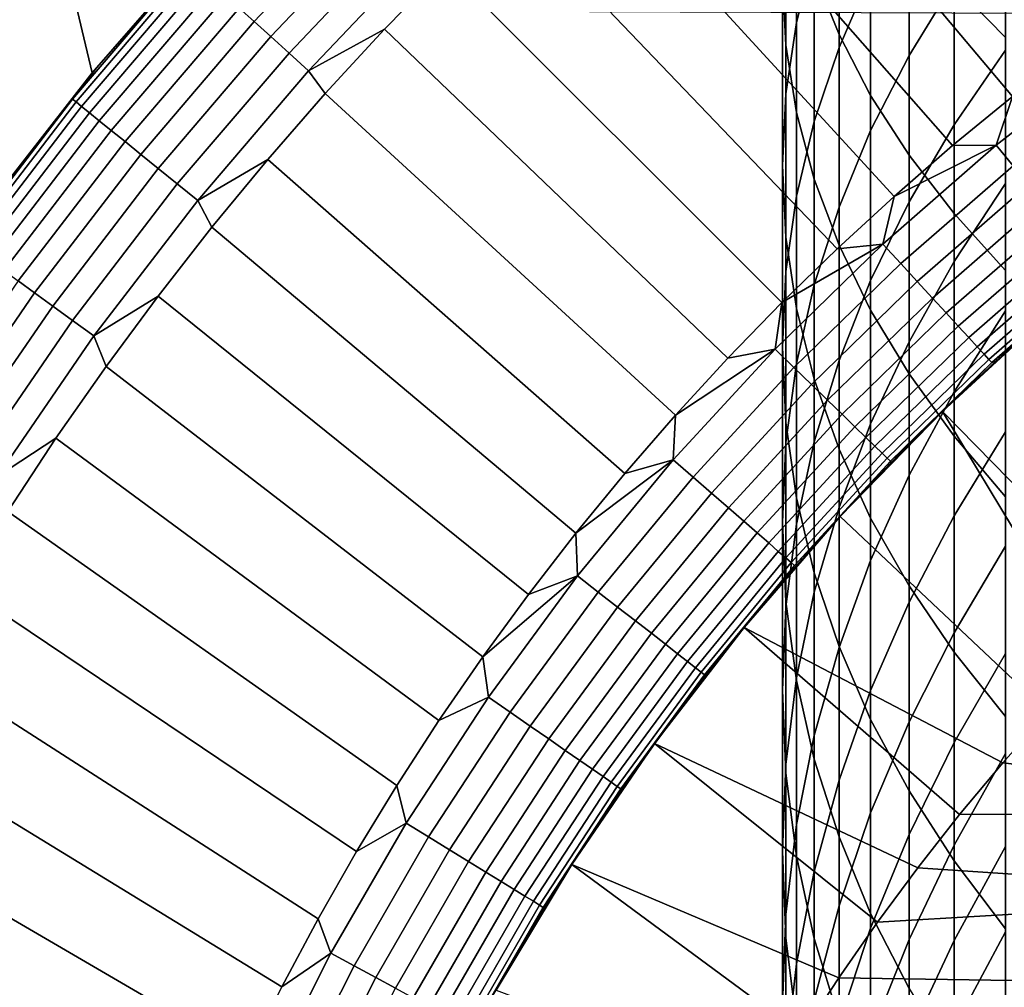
# Model space of a CAD drawing. Header units: metres. Extents: x -109 to 109, y -100 to 58.
# Tile 372 of 642: x -14.26 to -9.08, y -6.15 to -1.06. Entities that reach past the tile are written whole.
import ezdxf

# ---------------------------------------------------------------- set-up
doc = ezdxf.new("R2010")
doc.units = ezdxf.units.M
doc.layers.add('solid_21_062_100_XXX', color=7, linetype='CONTINUOUS')

msp = doc.modelspace()

# ---------------------------------------------------------------- linework, layer by layer
at = {"layer": 'solid_21_062_100_XXX'}
for points in [[(-15.098411, 3.775772, 25.997431), (-13.879651, -1.33897, 25.997431), (-13.251835, -0.618506, 25.997431), (-13.845114, 3.982161, 25.997431)], [(-15.098411, 3.775772, 25.997431), (-14.468345, -2.091735, 25.997431), (-13.879651, -1.33897, 25.997431)], [(-10.287962, 0.733582, 28.576704), (-8.719098, -1.214348, 30.020081), (-8.390734, -0.974367, 30.020081), (-9.917707, 1.007211, 28.576704)], [(-10.65067, 0.450027, 28.576704), (-9.040602, -1.463444, 30.020081), (-8.719098, -1.214348, 30.020081), (-10.287962, 0.733582, 28.576704)], [(-11.005567, 0.156755, 28.576704), (-9.354994, -1.721458, 30.020081), (-9.040602, -1.463444, 30.020081), (-10.65067, 0.450027, 28.576704)], [(-9.075924, 0.101981, 206.074753), (-9.346973, 0.358511, 205.580704), (-9.346973, -0.875366, 204.905426), (-9.075924, -1.153223, 205.387802)], [(-9.952153, -0.000018, 203.385757), (-10.082104, 0.302141, 202.861191), (-10.082104, -0.812939, 202.186035), (-9.952153, -1.137715, 202.696915)], [(-10.175266, -0.13139, 198.935684), (-10.082104, 0.219244, 198.433945), (-10.082104, -0.702452, 197.759399), (-10.175266, -1.074659, 198.245346)], [(-11.352392, -0.14602, 28.576704), (-9.662025, -1.988189, 30.020081), (-9.354994, -1.721458, 30.020081), (-11.005567, 0.156755, 28.576704)], [(-10.231299, -0.153736, 201.149094), (-10.25, 0.178287, 200.626816), (-10.25, -0.839117, 199.948395), (-10.231299, -1.193627, 200.455673)], [(-9.952153, -0.334344, 197.278809), (-9.785889, 0.028321, 196.805313), (-9.785889, -0.822082, 196.123978), (-9.952153, -1.205074, 196.581192)], [(-9.785889, -0.29771, 203.902573), (-9.952153, -0.000018, 203.385757), (-9.952153, -1.137715, 202.696915), (-9.785889, -1.457689, 203.200241)], [(-9.583917, -0.446234, 195.675308), (-9.346973, -0.078903, 195.236801), (-9.346973, -0.860717, 194.552292), (-9.583917, -1.246844, 194.974335)], [(-11.690891, -0.458077, 28.576704), (-9.961455, -2.263425, 30.020081), (-9.662025, -1.988189, 30.020081), (-11.352392, -0.14602, 28.576704)], [(-10.231299, -0.484607, 199.441116), (-10.175266, -0.13139, 198.935684), (-10.175266, -1.074659, 198.245346), (-10.231299, -1.449607, 198.734879)], [(-10.175266, -0.484547, 201.669464), (-10.231299, -0.153736, 201.149094), (-10.231299, -1.193627, 200.455673), (-10.175266, -1.546844, 200.961105)], [(-9.583917, -0.589848, 204.409744), (-9.785889, -0.29771, 203.902573), (-9.785889, -1.457689, 203.200241), (-9.583917, -1.771693, 203.694168)], [(-13.028297, -1.069268, 28.131165), (-12.396503, -0.403497, 28.131165), (-12.47174, -0.32826, 27.992664), (-13.107368, -0.998073, 27.992664)], [(-10.082104, -0.702452, 197.759399), (-9.952153, -0.334344, 197.278809), (-9.952153, -1.205074, 196.581192), (-10.082104, -1.593815, 197.045258)], [(-12.940549, -1.148278, 28.259855), (-12.31301, -0.48699, 28.259855), (-12.396503, -0.403497, 28.131165), (-13.028297, -1.069268, 28.131165)], [(-11.690891, -0.458077, 28.576704), (-12.020815, -0.779185, 28.576704), (-10.253048, -2.546952, 30.020081), (-9.961455, -2.263425, 30.020081)], [(-9.785889, -0.822082, 196.123978), (-9.583917, -0.446234, 195.675308), (-9.583917, -1.246844, 194.974335), (-9.785889, -1.641924, 195.406174)], [(-12.844791, -1.234498, 28.377752), (-12.221896, -0.578104, 28.377752), (-12.31301, -0.48699, 28.259855), (-12.940549, -1.148278, 28.259855)], [(-10.25, -0.839117, 199.948395), (-10.231299, -0.484607, 199.441116), (-10.231299, -1.449607, 198.734879), (-10.25, -1.825928, 199.226196)], [(-10.082104, -0.812939, 202.186035), (-10.175266, -0.484547, 201.669464), (-10.175266, -1.546844, 200.961105), (-10.082104, -1.897478, 201.462845)], [(-9.346973, -0.860717, 194.552292), (-9.075924, -0.484951, 194.141571), (-9.075924, -1.218556, 193.440369), (-9.346973, -1.611897, 193.83429)], [(-13.225935, -0.590387, 26.844654), (-13.251835, -0.618506, 25.997431), (-13.879651, -1.33897, 25.997431), (-13.857012, -1.311605, 26.844654)], [(-13.370951, -0.760742, 27.018965), (-13.225935, -0.590387, 26.844654), (-13.857012, -1.311605, 26.844654)], [(-12.741755, -1.327272, 28.483959), (-12.123857, -0.676143, 28.483959), (-12.221896, -0.578104, 28.377752), (-12.844791, -1.234498, 28.377752)], [(-9.346973, -0.875366, 204.905426), (-9.583917, -0.589848, 204.409744), (-9.583917, -1.771693, 203.694168), (-9.346973, -2.078582, 204.17691)], [(-12.123857, -0.676143, 28.483959), (-12.741755, -1.327272, 28.483959), (-12.341924, -1.109109, 28.576704), (-12.020815, -0.779185, 28.576704)], [(-10.175266, -1.074659, 198.245346), (-10.082104, -0.702452, 197.759399), (-10.082104, -1.593815, 197.045258), (-10.175266, -1.986885, 197.514481)], [(-13.982713, -1.477023, 27.018965), (-13.370951, -0.760742, 27.018965), (-13.857012, -1.311605, 26.844654)], [(-13.964991, -1.491374, 27.192122), (-13.354004, -0.776001, 27.192122), (-13.370951, -0.760742, 27.018965), (-13.982713, -1.477023, 27.018965)], [(-13.935596, -1.515177, 27.362629), (-13.325895, -0.80131, 27.362629), (-13.354004, -0.776001, 27.192122), (-13.964991, -1.491374, 27.192122)], [(-13.894753, -1.548251, 27.529186), (-13.286839, -0.836476, 27.529186), (-13.325895, -0.80131, 27.362629), (-13.935596, -1.515177, 27.362629)], [(-12.020815, -0.779185, 28.576704), (-12.341924, -1.109109, 28.576704), (-10.536574, -2.838545, 30.020081), (-10.253048, -2.546952, 30.020081)], [(-9.952153, -1.137715, 202.696915), (-10.082104, -0.812939, 202.186035), (-10.082104, -1.897478, 201.462845), (-9.952153, -2.24425, 201.959045)], [(-9.952153, -1.205074, 196.581192), (-9.785889, -0.822082, 196.123978), (-9.785889, -1.641924, 195.406174), (-9.952153, -2.044514, 195.846222)], [(-13.842772, -1.590344, 27.690523), (-13.237134, -0.881231, 27.690523), (-13.286839, -0.836476, 27.529186), (-13.894753, -1.548251, 27.529186)], [(-10.231299, -1.193627, 200.455673), (-10.25, -0.839117, 199.948395), (-10.25, -1.825928, 199.226196), (-10.231299, -2.20225, 199.717514)], [(-9.583917, -1.246844, 194.974335), (-9.346973, -0.860717, 194.552292), (-9.346973, -1.611897, 193.83429), (-9.583917, -2.016084, 194.239075)], [(-9.075924, -1.153223, 205.387802), (-9.346973, -0.875366, 204.905426), (-9.346973, -2.078582, 204.17691), (-9.075924, -2.377235, 204.646698)], [(-13.780052, -1.641134, 27.845409), (-13.177157, -0.935234, 27.845409), (-13.237134, -0.881231, 27.690523), (-13.842772, -1.590344, 27.690523)], [(-23.175426, -0.972689, -20.220478), (-2.212826, -1.049087, -20.43038), (-9.679617, -22.091299, -20.355614), (-17.148014, -22.086779, -20.280832)], [(-13.707069, -1.700234, 27.992664), (-13.107368, -0.998073, 27.992664), (-13.177157, -0.935234, 27.845409), (-13.780052, -1.641134, 27.845409)], [(-13.624382, -1.767193, 28.131165), (-13.028297, -1.069268, 28.131165), (-13.107368, -0.998073, 27.992664), (-13.707069, -1.700234, 27.992664)], [(-13.532619, -1.841502, 28.259855), (-12.940549, -1.148278, 28.259855), (-13.028297, -1.069268, 28.131165), (-13.624382, -1.767193, 28.131165)], [(-10.231299, -1.449607, 198.734879), (-10.175266, -1.074659, 198.245346), (-10.175266, -1.986885, 197.514481), (-10.231299, -2.38285, 197.987167)], [(-2.212826, -1.049087, -20.43038), (-2.212831, -11.565833, -20.43038), (-9.679617, -22.091299, -20.355614)], [(-12.741755, -1.327272, 28.483959), (-12.653979, -1.447608, 28.576704), (-12.341924, -1.109109, 28.576704)], [(-12.341924, -1.109109, 28.576704), (-12.653979, -1.447608, 28.576704), (-10.811811, -3.137975, 30.020081), (-10.536574, -2.838545, 30.020081)], [(-9.785889, -1.457689, 203.200241), (-9.952153, -1.137715, 202.696915), (-9.952153, -2.24425, 201.959045), (-9.785889, -2.585895, 202.447922)], [(-13.43248, -1.922593, 28.377752), (-12.844791, -1.234498, 28.377752), (-12.940549, -1.148278, 28.259855), (-13.532619, -1.841502, 28.259855)], [(-13.324729, -2.009847, 28.483959), (-12.741755, -1.327272, 28.483959), (-12.844791, -1.234498, 28.377752), (-13.43248, -1.922593, 28.377752)], [(-10.175266, -1.546844, 200.961105), (-10.231299, -1.193627, 200.455673), (-10.231299, -2.20225, 199.717514), (-10.175266, -2.577198, 200.207031)], [(-10.082104, -1.593815, 197.045258), (-9.952153, -1.205074, 196.581192), (-9.952153, -2.044514, 195.846222), (-10.082104, -2.453147, 196.292862)], [(-9.346973, -1.611897, 193.83429), (-9.075924, -1.218556, 193.440369), (-9.075924, -1.920846, 192.707794), (-9.346973, -2.331012, 193.084167)], [(-9.125355, -1.719694, 30.112827), (-8.501109, -1.233824, 30.112827), (-9.040602, -1.463444, 30.020081)], [(-9.037212, -1.82672, 30.219034), (-8.418996, -1.345543, 30.219034), (-8.501109, -1.233824, 30.112827), (-9.125355, -1.719694, 30.112827)], [(-9.785889, -1.641924, 195.406174), (-9.583917, -1.246844, 194.974335), (-9.583917, -2.016084, 194.239075), (-9.785889, -2.429642, 194.653244)], [(-13.857012, -1.311605, 26.844654), (-13.879651, -1.33897, 25.997431), (-14.468345, -2.091735, 25.997431), (-14.44881, -2.065387, 26.844654)], [(-13.982713, -1.477023, 27.018965), (-13.857012, -1.311605, 26.844654), (-14.44881, -2.065387, 26.844654)], [(-12.741755, -1.327272, 28.483959), (-13.324729, -2.009847, 28.483959), (-12.956755, -1.794433, 28.576704), (-12.653979, -1.447608, 28.576704)], [(-12.653979, -1.447608, 28.576704), (-12.956755, -1.794433, 28.576704), (-11.078542, -3.445006, 30.020081), (-10.811811, -3.137975, 30.020081)], [(-10.25, -1.825928, 199.226196), (-10.231299, -1.449607, 198.734879), (-10.231299, -2.38285, 197.987167), (-10.25, -2.780265, 198.461594)], [(-14.556149, -2.224339, 27.018965), (-13.982713, -1.477023, 27.018965), (-14.44881, -2.065387, 26.844654)], [(-14.5377, -2.237743, 27.192122), (-13.964991, -1.491374, 27.192122), (-13.982713, -1.477023, 27.018965), (-14.556149, -2.224339, 27.018965)], [(-14.507099, -2.259975, 27.362629), (-13.935596, -1.515177, 27.362629), (-13.964991, -1.491374, 27.192122), (-14.5377, -2.237743, 27.192122)], [(-9.583917, -1.771693, 203.694168), (-9.785889, -1.457689, 203.200241), (-9.785889, -2.585895, 202.447922), (-9.583917, -2.921166, 202.927673)], [(-9.125355, -1.719694, 30.112827), (-9.040602, -1.463444, 30.020081), (-9.354994, -1.721458, 30.020081)], [(-14.464581, -2.290866, 27.529186), (-13.894753, -1.548251, 27.529186), (-13.935596, -1.515177, 27.362629), (-14.507099, -2.259975, 27.362629)], [(-14.41047, -2.330181, 27.690523), (-13.842772, -1.590344, 27.690523), (-13.894753, -1.548251, 27.529186), (-14.464581, -2.290866, 27.529186)], [(-10.082104, -1.897478, 201.462845), (-10.175266, -1.546844, 200.961105), (-10.175266, -2.577198, 200.207031), (-10.082104, -2.949405, 200.692978)], [(-14.345178, -2.377619, 27.845409), (-13.780052, -1.641134, 27.845409), (-13.842772, -1.590344, 27.690523), (-14.41047, -2.330181, 27.690523)], [(-10.175266, -1.986885, 197.514481), (-10.082104, -1.593815, 197.045258), (-10.082104, -2.453147, 196.292862), (-10.175266, -2.86633, 196.744492)], [(-14.269201, -2.432818, 27.992664), (-13.707069, -1.700234, 27.992664), (-13.780052, -1.641134, 27.845409), (-14.345178, -2.377619, 27.845409)], [(-9.952153, -2.044514, 195.846222), (-9.785889, -1.641924, 195.406174), (-9.785889, -2.429642, 194.653244), (-9.952153, -2.851063, 195.075287)], [(-9.583917, -2.016084, 194.239075), (-9.346973, -1.611897, 193.83429), (-9.346973, -2.331012, 193.084167), (-9.583917, -2.752487, 193.470932)], [(-14.183123, -2.495358, 28.131165), (-13.624382, -1.767193, 28.131165), (-13.707069, -1.700234, 27.992664), (-14.269201, -2.432818, 27.992664)], [(-9.721888, -2.239215, 30.112827), (-9.125355, -1.719694, 30.112827), (-9.662025, -1.988189, 30.020081)], [(-9.627983, -2.341222, 30.219034), (-9.037212, -1.82672, 30.219034), (-9.125355, -1.719694, 30.112827), (-9.721888, -2.239215, 30.112827)], [(-9.125355, -1.719694, 30.112827), (-9.354994, -1.721458, 30.020081), (-9.662025, -1.988189, 30.020081)], [(-14.087596, -2.564763, 28.259855), (-13.532619, -1.841502, 28.259855), (-13.624382, -1.767193, 28.131165), (-14.183123, -2.495358, 28.131165)], [(-13.324729, -2.009847, 28.483959), (-13.250028, -2.14933, 28.576704), (-12.956755, -1.794433, 28.576704)], [(-12.956755, -1.794433, 28.576704), (-13.250028, -2.14933, 28.576704), (-11.336556, -3.759398, 30.020081), (-11.078542, -3.445006, 30.020081)], [(-9.346973, -2.078582, 204.17691), (-9.583917, -1.771693, 203.694168), (-9.583917, -2.921166, 202.927673), (-9.346973, -3.24884, 203.396561)], [(-13.983351, -2.640501, 28.377752), (-13.43248, -1.922593, 28.377752), (-13.532619, -1.841502, 28.259855), (-14.087596, -2.564763, 28.259855)], [(-10.231299, -2.20225, 199.717514), (-10.25, -1.825928, 199.226196), (-10.25, -2.780265, 198.461594), (-10.231299, -3.17768, 198.936005)], [(-9.540712, -2.436023, 30.336931), (-8.955297, -1.926185, 30.336931), (-9.037212, -1.82672, 30.219034), (-9.627983, -2.341222, 30.219034)], [(-9.952153, -2.24425, 201.959045), (-10.082104, -1.897478, 201.462845), (-10.082104, -2.949405, 200.692978), (-9.952153, -3.317512, 201.173584)], [(-13.871181, -2.721997, 28.483959), (-13.324729, -2.009847, 28.483959), (-13.43248, -1.922593, 28.377752), (-13.983351, -2.640501, 28.377752)], [(-9.460741, -2.522896, 30.46562), (-8.880232, -2.01733, 30.46562), (-8.955297, -1.926185, 30.336931), (-9.540712, -2.436023, 30.336931)], [(-9.346973, -2.331012, 193.084167), (-9.075924, -1.920846, 192.707794), (-9.075924, -2.590479, 191.945267), (-9.346973, -3.016687, 192.303375)], [(-13.324729, -2.009847, 28.483959), (-13.871181, -2.721997, 28.483959), (-13.533582, -2.512038, 28.576704), (-13.250028, -2.14933, 28.576704)], [(-10.231299, -2.38285, 197.987167), (-10.175266, -1.986885, 197.514481), (-10.175266, -2.86633, 196.744492), (-10.231299, -3.282556, 197.199432)], [(-9.721888, -2.239215, 30.112827), (-9.662025, -1.988189, 30.020081), (-9.961455, -2.263425, 30.020081)], [(-9.785889, -2.429642, 194.653244), (-9.583917, -2.016084, 194.239075), (-9.583917, -2.752487, 193.470932), (-9.785889, -3.183735, 193.866653)], [(-9.388679, -2.601177, 30.60412), (-8.812592, -2.099462, 30.60412), (-8.880232, -2.01733, 30.46562), (-9.460741, -2.522896, 30.46562)], [(-10.082104, -2.453147, 196.292862), (-9.952153, -2.044514, 195.846222), (-9.952153, -2.851063, 195.075287), (-10.082104, -3.278807, 195.503677)], [(-9.325074, -2.670269, 30.751375), (-8.75289, -2.171954, 30.751375), (-8.812592, -2.099462, 30.60412), (-9.388679, -2.601177, 30.60412)], [(-9.075924, -2.377235, 204.646698), (-9.346973, -2.078582, 204.17691), (-9.346973, -3.24884, 203.396561), (-9.075924, -3.567722, 203.852859)], [(-13.250028, -2.14933, 28.576704), (-13.533582, -2.512038, 28.576704), (-11.585652, -4.080902, 30.020081), (-11.336556, -3.759398, 30.020081)], [(-9.270413, -2.729647, 30.906261), (-8.701583, -2.234252, 30.906261), (-8.75289, -2.171954, 30.751375), (-9.325074, -2.670269, 30.751375)], [(-10.175266, -2.577198, 200.207031), (-10.231299, -2.20225, 199.717514), (-10.231299, -3.17768, 198.936005), (-10.175266, -3.573645, 199.408691)], [(-10.288895, -2.790808, 30.112827), (-9.721888, -2.239215, 30.112827), (-10.253048, -2.546952, 30.020081)], [(-10.189514, -2.887488, 30.219034), (-9.627983, -2.341222, 30.219034), (-9.721888, -2.239215, 30.112827), (-10.288895, -2.790808, 30.112827)], [(-9.721888, -2.239215, 30.112827), (-9.961455, -2.263425, 30.020081), (-10.253048, -2.546952, 30.020081)], [(-9.785889, -2.585895, 202.447922), (-9.952153, -2.24425, 201.959045), (-9.952153, -3.317512, 201.173584), (-9.785889, -3.680177, 201.647064)], [(-9.225113, -2.778856, 31.067598), (-8.659062, -2.285882, 31.067598), (-8.701583, -2.234252, 30.906261), (-9.270413, -2.729647, 30.906261)], [(-9.189518, -2.817522, 31.234156), (-8.625651, -2.326451, 31.234156), (-8.659062, -2.285882, 31.067598), (-9.225113, -2.778856, 31.067598)], [(-9.1639, -2.84535, 31.404663), (-8.601606, -2.355648, 31.404663), (-8.625651, -2.326451, 31.234156), (-9.189518, -2.817522, 31.234156)], [(-10.097154, -2.977338, 30.336931), (-9.540712, -2.436023, 30.336931), (-9.627983, -2.341222, 30.219034), (-10.189514, -2.887488, 30.219034)], [(-9.583917, -2.752487, 193.470932), (-9.346973, -2.331012, 193.084167), (-9.346973, -3.016687, 192.303375), (-9.583917, -3.454648, 192.671356)], [(-9.148456, -2.862128, 31.57782), (-8.587109, -2.37325, 31.57782), (-8.601606, -2.355648, 31.404663), (-9.1639, -2.84535, 31.404663)], [(-9.148456, -2.862128, 31.57782), (-8.84062, -2.597381, 31.752131), (-8.587109, -2.37325, 31.57782)], [(-14.702988, -3.251768, 28.131165), (-14.183123, -2.495358, 28.131165), (-14.269201, -2.432818, 27.992664), (-14.792223, -3.193818, 27.992664)], [(-10.25, -2.780265, 198.461594), (-10.231299, -2.38285, 197.987167), (-10.231299, -3.282556, 197.199432), (-10.25, -3.700306, 197.656052)], [(-9.952153, -2.851063, 195.075287), (-9.785889, -2.429642, 194.653244), (-9.785889, -3.183735, 193.866653), (-9.952153, -3.623181, 194.269882)], [(-10.175266, -2.86633, 196.744492), (-10.082104, -2.453147, 196.292862), (-10.082104, -3.278807, 195.503677), (-10.175266, -3.711315, 195.936829)], [(-10.012518, -3.059672, 30.46562), (-9.460741, -2.522896, 30.46562), (-9.540712, -2.436023, 30.336931), (-10.097154, -2.977338, 30.336931)], [(-14.60396, -3.316077, 28.259855), (-14.087596, -2.564763, 28.259855), (-14.183123, -2.495358, 28.131165), (-14.702988, -3.251768, 28.131165)], [(-13.871181, -2.721997, 28.483959), (-13.807211, -2.882292, 28.576704), (-13.533582, -2.512038, 28.576704)], [(-13.533582, -2.512038, 28.576704), (-13.807211, -2.882292, 28.576704), (-11.825633, -4.409266, 30.020081), (-11.585652, -4.080902, 30.020081)], [(-9.936252, -3.133865, 30.60412), (-9.388679, -2.601177, 30.60412), (-9.460741, -2.522896, 30.46562), (-10.012518, -3.059672, 30.46562)], [(-14.495893, -3.386256, 28.377752), (-13.983351, -2.640501, 28.377752), (-14.087596, -2.564763, 28.259855), (-14.60396, -3.316077, 28.259855)], [(-10.288895, -2.790808, 30.112827), (-10.253048, -2.546952, 30.020081), (-10.536574, -2.838545, 30.020081)], [(-10.082104, -2.949405, 200.692978), (-10.175266, -2.577198, 200.207031), (-10.175266, -3.573645, 199.408691), (-10.082104, -3.966714, 199.87793)], [(-9.583917, -2.921166, 202.927673), (-9.785889, -2.585895, 202.447922), (-9.785889, -3.680177, 201.647064), (-9.583917, -4.036076, 202.111725)], [(-14.379613, -3.46177, 28.483959), (-13.871181, -2.721997, 28.483959), (-13.983351, -2.640501, 28.377752), (-14.495893, -3.386256, 28.377752)], [(-9.868938, -3.199349, 30.751375), (-9.325074, -2.670269, 30.751375), (-9.388679, -2.601177, 30.60412), (-9.936252, -3.133865, 30.60412)], [(-8.840531, -2.597304, 45.097431), (-9.408756, -3.118817, 45.097431), (-8.358703, -4.190001, 46.597431), (-8.099751, -3.945967, 46.597431)], [(-9.408756, -3.118817, 45.097431), (-8.840531, -2.597304, 45.097431), (-9.128361, -2.853995, 31.752131), (-9.408657, -3.118721, 31.752131)], [(-9.346973, -3.016687, 192.303375), (-9.075924, -2.590479, 191.945267), (-9.075924, -3.22618, 191.154221), (-9.346973, -3.667618, 191.493378)], [(-9.148456, -2.862128, 31.57782), (-9.128361, -2.853995, 31.752131), (-8.84062, -2.597381, 31.752131)], [(-8.840531, -2.597304, 45.097431), (-8.84062, -2.597381, 31.752131), (-9.128361, -2.853995, 31.752131)], [(-9.81109, -3.255625, 30.906261), (-9.270413, -2.729647, 30.906261), (-9.325074, -2.670269, 30.751375), (-9.868938, -3.199349, 30.751375)], [(-13.871181, -2.721997, 28.483959), (-14.379613, -3.46177, 28.483959), (-14.070713, -3.25982, 28.576704), (-13.807211, -2.882292, 28.576704)], [(-9.763147, -3.302264, 31.067598), (-9.225113, -2.778856, 31.067598), (-9.270413, -2.729647, 30.906261), (-9.81109, -3.255625, 30.906261)], [(-10.824656, -3.372799, 30.112827), (-10.288895, -2.790808, 30.112827), (-10.811811, -3.137975, 30.020081)], [(-10.720099, -3.463857, 30.219034), (-10.189514, -2.887488, 30.219034), (-10.288895, -2.790808, 30.112827), (-10.824656, -3.372799, 30.112827)], [(-10.288895, -2.790808, 30.112827), (-10.536574, -2.838545, 30.020081), (-10.811811, -3.137975, 30.020081)], [(-10.231299, -3.17768, 198.936005), (-10.25, -2.780265, 198.461594), (-10.25, -3.700306, 197.656052), (-10.231299, -4.118057, 198.112656)], [(-9.785889, -3.183735, 193.866653), (-9.583917, -2.752487, 193.470932), (-9.583917, -3.454648, 192.671356), (-9.785889, -3.902763, 193.047867)], [(-9.725476, -3.338911, 31.234156), (-9.189518, -2.817522, 31.234156), (-9.225113, -2.778856, 31.067598), (-9.763147, -3.302264, 31.067598)], [(-9.698364, -3.365285, 31.404663), (-9.1639, -2.84535, 31.404663), (-9.189518, -2.817522, 31.234156), (-9.725476, -3.338911, 31.234156)], [(-9.682019, -3.381186, 31.57782), (-9.148456, -2.862128, 31.57782), (-9.1639, -2.84535, 31.404663), (-9.698364, -3.365285, 31.404663)], [(-13.807211, -2.882292, 28.576704), (-14.070713, -3.25982, 28.576704), (-12.05631, -4.744232, 30.020081), (-11.825633, -4.409266, 30.020081)], [(-10.62293, -3.548483, 30.336931), (-10.097154, -2.977338, 30.336931), (-10.189514, -2.887488, 30.219034), (-10.720099, -3.463857, 30.219034)], [(-10.231299, -3.282556, 197.199432), (-10.175266, -2.86633, 196.744492), (-10.175266, -3.711315, 195.936829), (-10.231299, -4.147009, 196.373169)], [(-10.082104, -3.278807, 195.503677), (-9.952153, -2.851063, 195.075287), (-9.952153, -3.623181, 194.269882), (-10.082104, -4.069222, 194.679184)], [(-9.682019, -3.381186, 31.57782), (-9.408657, -3.118721, 31.752131), (-9.148456, -2.862128, 31.57782)], [(-9.148456, -2.862128, 31.57782), (-9.408657, -3.118721, 31.752131), (-9.128361, -2.853995, 31.752131)], [(-9.952153, -3.317512, 201.173584), (-10.082104, -2.949405, 200.692978), (-10.082104, -3.966714, 199.87793), (-9.952153, -4.355455, 200.341995)], [(-9.346973, -3.24884, 203.396561), (-9.583917, -2.921166, 202.927673), (-9.583917, -4.036076, 202.111725), (-9.346973, -4.383911, 202.565842)], [(-10.533887, -3.62603, 30.46562), (-10.012518, -3.059672, 30.46562), (-10.097154, -2.977338, 30.336931), (-10.62293, -3.548483, 30.336931)], [(-9.583917, -3.454648, 192.671356), (-9.346973, -3.016687, 192.303375), (-9.346973, -3.667618, 191.493378), (-9.583917, -4.121228, 191.841888)], [(-10.45365, -3.695909, 30.60412), (-9.936252, -3.133865, 30.60412), (-10.012518, -3.059672, 30.46562), (-10.533887, -3.62603, 30.46562)], [(-10.824656, -3.372799, 30.112827), (-10.811811, -3.137975, 30.020081), (-11.078542, -3.445006, 30.020081)], [(-10.382831, -3.757585, 30.751375), (-9.868938, -3.199349, 30.751375), (-9.936252, -3.133865, 30.60412), (-10.45365, -3.695909, 30.60412)], [(-9.408756, -3.118817, 45.097431), (-9.681279, -3.391343, 31.752131), (-9.946006, -3.671639, 31.752131), (-9.945941, -3.671569, 45.097431)], [(-9.408756, -3.118817, 45.097431), (-9.945941, -3.671569, 45.097431), (-8.853961, -4.700163, 46.597431), (-8.610133, -4.441435, 46.597431)], [(-9.682019, -3.381186, 31.57782), (-9.681279, -3.391343, 31.752131), (-9.408657, -3.118721, 31.752131)], [(-9.408756, -3.118817, 45.097431), (-9.408657, -3.118721, 31.752131), (-9.681279, -3.391343, 31.752131)], [(-9.408756, -3.118817, 45.097431), (-8.610133, -4.441435, 46.597431), (-8.358703, -4.190001, 46.597431)], [(-10.32197, -3.810589, 30.906261), (-9.81109, -3.255625, 30.906261), (-9.868938, -3.199349, 30.751375), (-10.382831, -3.757585, 30.751375)], [(-10.175266, -3.573645, 199.408691), (-10.231299, -3.17768, 198.936005), (-10.231299, -4.118057, 198.112656), (-10.175266, -4.534283, 198.567612)], [(-9.952153, -3.623181, 194.269882), (-9.785889, -3.183735, 193.866653), (-9.785889, -3.902763, 193.047867), (-9.952153, -4.359396, 193.431534)], [(-14.379613, -3.46177, 28.483959), (-14.323895, -3.644345, 28.576704), (-14.070713, -3.25982, 28.576704)], [(-14.070713, -3.25982, 28.576704), (-14.323895, -3.644345, 28.576704), (-12.277501, -5.085535, 30.020081), (-12.05631, -4.744232, 30.020081)], [(-10.271531, -3.854516, 31.067598), (-9.763147, -3.302264, 31.067598), (-9.81109, -3.255625, 30.906261), (-10.32197, -3.810589, 30.906261)], [(-9.346973, -3.667618, 191.493378), (-9.075924, -3.22618, 191.154221), (-9.075924, -3.826735, 190.336182), (-9.346973, -4.28256, 190.655746)], [(-9.075924, -3.567722, 203.852859), (-9.346973, -3.24884, 203.396561), (-9.346973, -4.383911, 202.565842), (-9.075924, -4.722411, 203.007782)], [(-10.231898, -3.889032, 31.234156), (-9.725476, -3.338911, 31.234156), (-9.763147, -3.302264, 31.067598), (-10.271531, -3.854516, 31.067598)], [(-10.25, -3.700306, 197.656052), (-10.231299, -3.282556, 197.199432), (-10.231299, -4.147009, 196.373169), (-10.25, -4.584298, 196.811096)], [(-10.175266, -3.711315, 195.936829), (-10.082104, -3.278807, 195.503677), (-10.082104, -4.069222, 194.679184), (-10.175266, -4.52023, 195.093033)], [(-10.203375, -3.913873, 31.404663), (-9.698364, -3.365285, 31.404663), (-9.725476, -3.338911, 31.234156), (-10.231898, -3.889032, 31.234156)], [(-10.186178, -3.928849, 31.57782), (-9.682019, -3.381186, 31.57782), (-9.698364, -3.365285, 31.404663), (-10.203375, -3.913873, 31.404663)], [(-9.785889, -3.680177, 201.647064), (-9.952153, -3.317512, 201.173584), (-9.952153, -4.355455, 200.341995), (-9.785889, -4.738448, 200.799194)], [(-10.824656, -3.372799, 30.112827), (-11.078542, -3.445006, 30.020081), (-11.336556, -3.759398, 30.020081)], [(-11.327541, -3.98342, 30.112827), (-10.824656, -3.372799, 30.112827), (-11.336556, -3.759398, 30.020081)], [(-11.218128, -4.06858, 30.219034), (-10.720099, -3.463857, 30.219034), (-10.824656, -3.372799, 30.112827), (-11.327541, -3.98342, 30.112827)], [(-9.682019, -3.381186, 31.57782), (-10.186178, -3.928849, 31.57782), (-9.946006, -3.671639, 31.752131), (-9.681279, -3.391343, 31.752131)], [(-11.116444, -4.147724, 30.336931), (-10.62293, -3.548483, 30.336931), (-10.720099, -3.463857, 30.219034), (-11.218128, -4.06858, 30.219034)], [(-9.785889, -3.902763, 193.047867), (-9.583917, -3.454648, 192.671356), (-9.583917, -4.121228, 191.841888), (-9.785889, -4.585355, 192.198486)], [(-11.023265, -4.220249, 30.46562), (-10.533887, -3.62603, 30.46562), (-10.62293, -3.548483, 30.336931), (-11.116444, -4.147724, 30.336931)], [(-10.082104, -3.966714, 199.87793), (-10.175266, -3.573645, 199.408691), (-10.175266, -4.534283, 198.567612), (-10.082104, -4.947466, 199.019226)], [(-10.082104, -4.069222, 194.679184), (-9.952153, -3.623181, 194.269882), (-9.952153, -4.359396, 193.431534), (-10.082104, -4.822883, 193.820969)], [(-14.323895, -3.644345, 28.576704), (-14.566572, -4.035584, 28.576704), (-12.489033, -5.432908, 30.020081), (-12.277501, -5.085535, 30.020081)], [(-10.9393, -4.285601, 30.60412), (-10.45365, -3.695909, 30.60412), (-10.533887, -3.62603, 30.46562), (-11.023265, -4.220249, 30.46562)], [(-9.945941, -3.671569, 45.097431), (-10.20262, -3.95938, 31.752131), (-10.450912, -4.254332, 31.752131), (-10.450873, -4.254284, 45.097431)], [(-9.945941, -3.671569, 45.097431), (-10.450873, -4.254284, 45.097431), (-9.090082, -4.966074, 46.597431), (-8.853961, -4.700163, 46.597431)], [(-9.945941, -3.671569, 45.097431), (-9.946006, -3.671639, 31.752131), (-10.20262, -3.95938, 31.752131)], [(-10.186178, -3.928849, 31.57782), (-10.20262, -3.95938, 31.752131), (-9.946006, -3.671639, 31.752131)], [(-9.583917, -4.121228, 191.841888), (-9.346973, -3.667618, 191.493378), (-9.346973, -4.28256, 190.655746), (-9.583917, -4.750955, 190.984116)], [(-10.865191, -4.343283, 30.751375), (-10.382831, -3.757585, 30.751375), (-10.45365, -3.695909, 30.60412), (-10.9393, -4.285601, 30.60412)], [(-10.231299, -4.118057, 198.112656), (-10.25, -3.700306, 197.656052), (-10.25, -4.584298, 196.811096), (-10.231299, -5.021587, 197.249039)], [(-10.231299, -4.147009, 196.373169), (-10.175266, -3.711315, 195.936829), (-10.175266, -4.52023, 195.093033), (-10.231299, -4.97456, 195.509933)], [(-9.583917, -4.036076, 202.111725), (-9.785889, -3.680177, 201.647064), (-9.785889, -4.738448, 200.799194), (-9.583917, -5.114296, 201.247864)], [(-11.327541, -3.98342, 30.112827), (-11.336556, -3.759398, 30.020081), (-11.585652, -4.080902, 30.020081)], [(-10.801502, -4.392853, 30.906261), (-10.32197, -3.810589, 30.906261), (-10.382831, -3.757585, 30.751375), (-10.865191, -4.343283, 30.751375)], [(-10.74872, -4.433935, 31.067598), (-10.271531, -3.854516, 31.067598), (-10.32197, -3.810589, 30.906261), (-10.801502, -4.392853, 30.906261)], [(-9.346973, -4.28256, 190.655746), (-9.075924, -3.826735, 190.336182), (-9.075924, -4.390999, 189.492706), (-9.346973, -4.860343, 189.792053)], [(-10.707247, -4.466215, 31.234156), (-10.231898, -3.889032, 31.234156), (-10.271531, -3.854516, 31.067598), (-10.74872, -4.433935, 31.067598)], [(-10.677399, -4.489447, 31.404663), (-10.203375, -3.913873, 31.404663), (-10.231898, -3.889032, 31.234156), (-10.707247, -4.466215, 31.234156)], [(-10.659403, -4.503454, 31.57782), (-10.186178, -3.928849, 31.57782), (-10.203375, -3.913873, 31.404663), (-10.677399, -4.489447, 31.404663)], [(-10.186178, -3.928849, 31.57782), (-10.659403, -4.503454, 31.57782), (-10.450912, -4.254332, 31.752131), (-10.20262, -3.95938, 31.752131)], [(-9.952153, -4.359396, 193.431534), (-9.785889, -3.902763, 193.047867), (-9.785889, -4.585355, 192.198486), (-9.952153, -5.058305, 192.561844)], [(-11.327541, -3.98342, 30.112827), (-11.585652, -4.080902, 30.020081), (-11.825633, -4.409266, 30.020081)], [(-11.796026, -4.620817, 30.112827), (-11.327541, -3.98342, 30.112827), (-11.825633, -4.409266, 30.020081)], [(-11.682088, -4.699821, 30.219034), (-11.218128, -4.06858, 30.219034), (-11.327541, -3.98342, 30.112827), (-11.796026, -4.620817, 30.112827)], [(-9.952153, -4.355455, 200.341995), (-10.082104, -3.966714, 199.87793), (-10.082104, -4.947466, 199.019226), (-9.952153, -5.356099, 199.465881)], [(-14.566572, -4.035584, 28.576704), (-14.798565, -4.433252, 28.576704), (-12.69074, -5.786076, 30.020081), (-12.489033, -5.432908, 30.020081)], [(-9.346973, -4.383911, 202.565842), (-9.583917, -4.036076, 202.111725), (-9.583917, -5.114296, 201.247864), (-9.346973, -5.481627, 201.686371)], [(-11.576199, -4.773242, 30.336931), (-11.116444, -4.147724, 30.336931), (-11.218128, -4.06858, 30.219034), (-11.682088, -4.699821, 30.219034)], [(-10.175266, -4.52023, 195.093033), (-10.082104, -4.069222, 194.679184), (-10.082104, -4.822883, 193.820969), (-10.175266, -5.291532, 194.214737)], [(-10.175266, -4.534283, 198.567612), (-10.231299, -4.118057, 198.112656), (-10.231299, -5.021587, 197.249039), (-10.175266, -5.457281, 197.685379)], [(-9.785889, -4.585355, 192.198486), (-9.583917, -4.121228, 191.841888), (-9.583917, -4.750955, 190.984116), (-9.785889, -5.230209, 191.320099)], [(-11.479165, -4.840524, 30.46562), (-11.023265, -4.220249, 30.46562), (-11.116444, -4.147724, 30.336931), (-11.576199, -4.773242, 30.336931)], [(-10.25, -4.584298, 196.811096), (-10.231299, -4.147009, 196.373169), (-10.231299, -4.97456, 195.509933), (-10.25, -5.430554, 195.92836)], [(-11.391728, -4.901152, 30.60412), (-10.9393, -4.285601, 30.60412), (-11.023265, -4.220249, 30.46562), (-11.479165, -4.840524, 30.46562)], [(-11.314554, -4.954663, 30.751375), (-10.865191, -4.343283, 30.751375), (-10.9393, -4.285601, 30.60412), (-11.391728, -4.901152, 30.60412)], [(-10.450873, -4.254284, 45.097431), (-10.921836, -4.865046, 45.097431), (-9.538339, -5.518517, 46.597431), (-9.318227, -5.238877, 46.597431)], [(-10.921836, -4.865046, 45.097431), (-10.450873, -4.254284, 45.097431), (-10.690681, -4.556253, 31.752131), (-10.921729, -4.864899, 31.752131)], [(-10.450873, -4.254284, 45.097431), (-10.450912, -4.254332, 31.752131), (-10.690681, -4.556253, 31.752131)], [(-10.659403, -4.503454, 31.57782), (-10.690681, -4.556253, 31.752131), (-10.450912, -4.254332, 31.752131)], [(-10.450873, -4.254284, 45.097431), (-9.318227, -5.238877, 46.597431), (-9.090082, -4.966074, 46.597431)], [(-9.583917, -4.750955, 190.984116), (-9.346973, -4.28256, 190.655746), (-9.346973, -4.860343, 189.792053), (-9.583917, -5.342628, 190.099655)], [(-11.248232, -5.00065, 30.906261), (-10.801502, -4.392853, 30.906261), (-10.865191, -4.343283, 30.751375), (-11.314554, -4.954663, 30.751375)], [(-11.193266, -5.038762, 31.067598), (-10.74872, -4.433935, 31.067598), (-10.801502, -4.392853, 30.906261), (-11.248232, -5.00065, 30.906261)], [(-10.082104, -4.822883, 193.820969), (-9.952153, -4.359396, 193.431534), (-9.952153, -5.058305, 192.561844), (-10.082104, -5.538353, 192.930664)], [(-9.785889, -4.738448, 200.799194), (-9.952153, -4.355455, 200.341995), (-9.952153, -5.356099, 199.465881), (-9.785889, -5.758689, 199.90593)], [(-9.075924, -4.722411, 203.007782), (-9.346973, -4.383911, 202.565842), (-9.346973, -5.481627, 201.686371), (-9.075924, -5.839101, 202.113113)], [(-9.346973, -4.860343, 189.792053), (-9.075924, -4.390999, 189.492706), (-9.075924, -4.917896, 188.625381), (-9.346973, -5.399863, 188.903961)], [(-14.798565, -4.433252, 28.576704), (-15.019705, -4.837057, 28.576704), (-12.882462, -6.144763, 30.020081), (-12.69074, -5.786076, 30.020081)], [(-11.796026, -4.620817, 30.112827), (-11.825633, -4.409266, 30.020081), (-12.05631, -4.744232, 30.020081)], [(-11.150078, -5.068708, 31.234156), (-10.707247, -4.466215, 31.234156), (-10.74872, -4.433935, 31.067598), (-11.193266, -5.038762, 31.067598)], [(-11.118995, -5.090261, 31.404663), (-10.677399, -4.489447, 31.404663), (-10.707247, -4.466215, 31.234156), (-11.150078, -5.068708, 31.234156)], [(-11.100255, -5.103255, 31.57782), (-10.659403, -4.503454, 31.57782), (-10.677399, -4.489447, 31.404663), (-11.118995, -5.090261, 31.404663)], [(-10.659403, -4.503454, 31.57782), (-11.100255, -5.103255, 31.57782), (-10.921729, -4.864899, 31.752131), (-10.690681, -4.556253, 31.752131)], [(-10.231299, -4.97456, 195.509933), (-10.175266, -4.52023, 195.093033), (-10.175266, -5.291532, 194.214737), (-10.231299, -5.763631, 194.611404)], [(-10.082104, -4.947466, 199.019226), (-10.175266, -4.534283, 198.567612), (-10.175266, -5.457281, 197.685379), (-10.082104, -5.889789, 198.11853)], [(-10.231299, -5.021587, 197.249039), (-10.25, -4.584298, 196.811096), (-10.25, -5.430554, 195.92836), (-10.231299, -5.886548, 196.346786)], [(-9.952153, -5.058305, 192.561844), (-9.785889, -4.585355, 192.198486), (-9.785889, -5.230209, 191.320099), (-9.952153, -5.718574, 191.66246)], [(-12.228687, -5.283054, 30.112827), (-11.796026, -4.620817, 30.112827), (-12.05631, -4.744232, 30.020081), (-12.277501, -5.085535, 30.020081)], [(-12.11057, -5.35566, 30.219034), (-11.682088, -4.699821, 30.219034), (-11.796026, -4.620817, 30.112827), (-12.228687, -5.283054, 30.112827)], [(-12.000796, -5.423138, 30.336931), (-11.576199, -4.773242, 30.336931), (-11.682088, -4.699821, 30.219034), (-12.11057, -5.35566, 30.219034)], [(-6.905382, -5.225162, 46.597431), (-6.425955, -4.814414, 46.597431), (-8.853961, -4.700163, 46.597431), (-9.090082, -4.966074, 46.597431)], [(-9.583917, -5.114296, 201.247864), (-9.785889, -4.738448, 200.799194), (-9.785889, -5.758689, 199.90593), (-9.583917, -6.153769, 200.337753)], [(-9.785889, -5.230209, 191.320099), (-9.583917, -4.750955, 190.984116), (-9.583917, -5.342628, 190.099655), (-9.785889, -5.836095, 190.414398)], [(-11.900204, -5.484972, 30.46562), (-11.479165, -4.840524, 30.46562), (-11.576199, -4.773242, 30.336931), (-12.000796, -5.423138, 30.336931)], [(-15.019705, -4.837057, 28.576704), (-15.229829, -5.246701, 28.576704), (-13.064049, -6.508686, 30.020081), (-12.882462, -6.144763, 30.020081)], [(-11.80956, -5.54069, 30.60412), (-11.391728, -4.901152, 30.60412), (-11.479165, -4.840524, 30.46562), (-11.900204, -5.484972, 30.46562)], [(-10.921836, -4.865046, 45.097431), (-11.14387, -5.180017, 31.752131), (-11.356923, -5.501349, 31.752131), (-11.35683, -5.501204, 45.097431)], [(-10.921836, -4.865046, 45.097431), (-11.35683, -5.501204, 45.097431), (-9.952835, -6.096189, 46.597431), (-9.749887, -5.804305, 46.597431)], [(-10.921836, -4.865046, 45.097431), (-10.921729, -4.864899, 31.752131), (-11.14387, -5.180017, 31.752131)], [(-11.100255, -5.103255, 31.57782), (-11.14387, -5.180017, 31.752131), (-10.921729, -4.864899, 31.752131)], [(-10.921836, -4.865046, 45.097431), (-9.749887, -5.804305, 46.597431), (-9.538339, -5.518517, 46.597431)], [(-10.175266, -5.291532, 194.214737), (-10.082104, -4.822883, 193.820969), (-10.082104, -5.538353, 192.930664), (-10.175266, -6.023748, 193.303589)], [(-9.583917, -5.342628, 190.099655), (-9.346973, -4.860343, 189.792053), (-9.346973, -5.399863, 188.903961), (-9.583917, -5.895119, 189.190201)], [(-11.729555, -5.589869, 30.751375), (-11.314554, -4.954663, 30.751375), (-11.391728, -4.901152, 30.60412), (-11.80956, -5.54069, 30.60412)], [(-9.346973, -5.399863, 188.903961), (-9.075924, -4.917896, 188.625381), (-9.075924, -5.406421, 187.735886), (-9.346973, -5.900091, 187.993149)], [(-11.6608, -5.632133, 30.906261), (-11.248232, -5.00065, 30.906261), (-11.314554, -4.954663, 30.751375), (-11.729555, -5.589869, 30.751375)], [(-9.952153, -5.356099, 199.465881), (-10.082104, -4.947466, 199.019226), (-10.082104, -5.889789, 198.11853), (-9.952153, -6.317534, 198.546906)], [(-6.905382, -5.225162, 46.597431), (-9.090082, -4.966074, 46.597431), (-9.318227, -5.238877, 46.597431)], [(-11.603819, -5.667159, 31.067598), (-11.193266, -5.038762, 31.067598), (-11.248232, -5.00065, 30.906261), (-11.6608, -5.632133, 30.906261)], [(-10.25, -5.430554, 195.92836), (-10.231299, -4.97456, 195.509933), (-10.231299, -5.763631, 194.611404), (-10.25, -6.23746, 195.009521)], [(-10.175266, -5.457281, 197.685379), (-10.231299, -5.021587, 197.249039), (-10.231299, -5.886548, 196.346786), (-10.175266, -6.340878, 196.763687)], [(-11.559046, -5.694681, 31.234156), (-11.150078, -5.068708, 31.234156), (-11.193266, -5.038762, 31.067598), (-11.603819, -5.667159, 31.067598)], [(-11.526823, -5.714488, 31.404663), (-11.118995, -5.090261, 31.404663), (-11.150078, -5.068708, 31.234156), (-11.559046, -5.694681, 31.234156)], [(-10.082104, -5.538353, 192.930664), (-9.952153, -5.058305, 192.561844), (-9.952153, -5.718574, 191.66246), (-10.082104, -6.214268, 192.009979)], [(-12.228687, -5.283054, 30.112827), (-12.277501, -5.085535, 30.020081), (-12.489033, -5.432908, 30.020081)], [(-11.507396, -5.72643, 31.57782), (-11.100255, -5.103255, 31.57782), (-11.118995, -5.090261, 31.404663), (-11.526823, -5.714488, 31.404663)], [(-11.100255, -5.103255, 31.57782), (-11.507396, -5.72643, 31.57782), (-11.356923, -5.501349, 31.752131), (-11.14387, -5.180017, 31.752131)], [(-9.346973, -5.481627, 201.686371), (-9.583917, -5.114296, 201.247864), (-9.583917, -6.153769, 200.337753), (-9.346973, -6.539896, 200.759811)], [(-7.358609, -5.66464, 46.597431), (-6.905382, -5.225162, 46.597431), (-9.318227, -5.238877, 46.597431), (-9.538339, -5.518517, 46.597431)], [(-15.229829, -5.246701, 28.576704), (-15.428782, -5.661885, 28.576704), (-13.235357, -6.877558, 30.020081), (-13.064049, -6.508686, 30.020081)], [(-9.952153, -5.718574, 191.66246), (-9.785889, -5.230209, 191.320099), (-9.785889, -5.836095, 190.414398), (-9.952153, -6.338943, 190.735107)], [(-12.62421, -5.968119, 30.112827), (-12.228687, -5.283054, 30.112827), (-12.489033, -5.432908, 30.020081), (-12.69074, -5.786076, 30.020081)], [(-12.502272, -6.034109, 30.219034), (-12.11057, -5.35566, 30.219034), (-12.228687, -5.283054, 30.112827), (-12.62421, -5.968119, 30.112827)], [(-10.231299, -5.763631, 194.611404), (-10.175266, -5.291532, 194.214737), (-10.175266, -6.023748, 193.303589), (-10.231299, -6.512717, 193.67926)], [(-12.388948, -6.095437, 30.336931), (-12.000796, -5.423138, 30.336931), (-12.11057, -5.35566, 30.219034), (-12.502272, -6.034109, 30.219034)], [(-9.785889, -5.758689, 199.90593), (-9.952153, -5.356099, 199.465881), (-9.952153, -6.317534, 198.546906), (-9.785889, -6.738954, 198.968964)], [(-9.785889, -5.836095, 190.414398), (-9.583917, -5.342628, 190.099655), (-9.583917, -5.895119, 189.190201), (-9.785889, -6.401858, 189.483093)], [(-12.285102, -6.151635, 30.46562), (-11.900204, -5.484972, 30.46562), (-12.000796, -5.423138, 30.336931), (-12.388948, -6.095437, 30.336931)], [(-10.231299, -5.886548, 196.346786), (-10.25, -5.430554, 195.92836), (-10.25, -6.23746, 195.009521), (-10.231299, -6.711289, 195.407639)], [(-9.583917, -5.895119, 189.190201), (-9.346973, -5.399863, 188.903961), (-9.346973, -5.900091, 187.993149), (-9.583917, -6.407374, 188.257507)], [(-9.346973, -5.900091, 187.993149), (-9.075924, -5.406421, 187.735886), (-9.075924, -5.855642, 186.825912), (-9.346973, -6.360075, 187.061371)], [(-12.191526, -6.202276, 30.60412), (-11.80956, -5.54069, 30.60412), (-11.900204, -5.484972, 30.46562), (-12.285102, -6.151635, 30.46562)], [(-10.082104, -5.889789, 198.11853), (-10.175266, -5.457281, 197.685379), (-10.175266, -6.340878, 196.763687), (-10.082104, -6.791886, 197.177551)], [(-9.075924, -5.839101, 202.113113), (-9.346973, -5.481627, 201.686371), (-9.346973, -6.539896, 200.759811), (-9.075924, -6.915662, 201.170532)], [(-11.35683, -5.501204, 45.097431), (-11.755091, -6.161638, 45.097431), (-10.3325, -6.697587, 46.597431), (-10.147083, -6.394016, 46.597431)], [(-11.755091, -6.161638, 45.097431), (-11.35683, -5.501204, 45.097431), (-11.560712, -5.828634, 31.752131), (-11.755072, -6.161605, 31.752131)], [(-11.35683, -5.501204, 45.097431), (-11.356923, -5.501349, 31.752131), (-11.560712, -5.828634, 31.752131)], [(-11.507396, -5.72643, 31.57782), (-11.560712, -5.828634, 31.752131), (-11.356923, -5.501349, 31.752131)], [(-11.35683, -5.501204, 45.097431), (-10.147083, -6.394016, 46.597431), (-9.952835, -6.096189, 46.597431)], [(-10.175266, -6.023748, 193.303589), (-10.082104, -5.538353, 192.930664), (-10.082104, -6.214268, 192.009979), (-10.175266, -6.715483, 192.361343)], [(-7.358609, -5.66464, 46.597431), (-9.538339, -5.518517, 46.597431), (-9.749887, -5.804305, 46.597431)], [(-12.108933, -6.246973, 30.751375), (-11.729555, -5.589869, 30.751375), (-11.80956, -5.54069, 30.60412), (-12.191526, -6.202276, 30.60412)], [(-12.037955, -6.285385, 30.906261), (-11.6608, -5.632133, 30.906261), (-11.729555, -5.589869, 30.751375), (-12.108933, -6.246973, 30.751375)], [(-11.979131, -6.317219, 31.067598), (-11.603819, -5.667159, 31.067598), (-11.6608, -5.632133, 30.906261), (-12.037955, -6.285385, 30.906261)], [(-15.428782, -5.661885, 28.576704), (-15.61642, -6.082305, 28.576704), (-13.396254, -7.25109, 30.020081), (-13.235357, -6.877558, 30.020081)], [(-11.93291, -6.342232, 31.234156), (-11.559046, -5.694681, 31.234156), (-11.603819, -5.667159, 31.067598), (-11.979131, -6.317219, 31.067598)], [(-11.899645, -6.360234, 31.404663), (-11.526823, -5.714488, 31.404663), (-11.559046, -5.694681, 31.234156), (-11.93291, -6.342232, 31.234156)], [(-7.783891, -6.131152, 46.597431), (-7.358609, -5.66464, 46.597431), (-9.749887, -5.804305, 46.597431), (-9.952835, -6.096189, 46.597431)], [(-11.879589, -6.371088, 31.57782), (-11.507396, -5.72643, 31.57782), (-11.526823, -5.714488, 31.404663), (-11.899645, -6.360234, 31.404663)], [(-11.507396, -5.72643, 31.57782), (-11.879589, -6.371088, 31.57782), (-11.755072, -6.161605, 31.752131), (-11.560712, -5.828634, 31.752131)], [(-10.082104, -6.214268, 192.009979), (-9.952153, -5.718574, 191.66246), (-9.952153, -6.338943, 190.735107), (-10.082104, -6.849338, 191.060638)], [(-12.62421, -5.968119, 30.112827), (-12.69074, -5.786076, 30.020081), (-12.882462, -6.144763, 30.020081)], [(-10.25, -6.23746, 195.009521), (-10.231299, -5.763631, 194.611404), (-10.231299, -6.512717, 193.67926), (-10.25, -7.003477, 194.05632)], [(-9.583917, -6.153769, 200.337753), (-9.785889, -5.758689, 199.90593), (-9.785889, -6.738954, 198.968964), (-9.583917, -7.152512, 199.383133)], [(-9.952153, -6.338943, 190.735107), (-9.785889, -5.836095, 190.414398), (-9.785889, -6.401858, 189.483093), (-9.952153, -6.91823, 189.781555)], [(-10.175266, -6.340878, 196.763687), (-10.231299, -5.886548, 196.346786), (-10.231299, -6.711289, 195.407639), (-10.175266, -7.183389, 195.804306)], [(-9.952153, -6.317534, 198.546906), (-10.082104, -5.889789, 198.11853), (-10.082104, -6.791886, 197.177551), (-9.952153, -7.237927, 197.586838)], [(-9.785889, -6.401858, 189.483093), (-9.583917, -5.895119, 189.190201), (-9.583917, -6.407374, 188.257507), (-9.785889, -6.926418, 188.527985)], [(-9.583917, -6.407374, 188.257507), (-9.346973, -5.900091, 187.993149), (-9.346973, -6.360075, 187.061371), (-9.583917, -6.878416, 187.303329)], [(-9.346973, -6.360075, 187.061371), (-9.075924, -5.855642, 186.825912), (-9.075924, -6.264702, 185.897186), (-9.346973, -6.778934, 186.110397)], [(-12.981394, -6.673933, 30.112827), (-12.62421, -5.968119, 30.112827), (-12.882462, -6.144763, 30.020081), (-13.064049, -6.508686, 30.020081)], [(-12.856006, -6.733105, 30.219034), (-12.502272, -6.034109, 30.219034), (-12.62421, -5.968119, 30.112827), (-12.981394, -6.673933, 30.112827)], [(-12.739475, -6.788097, 30.336931), (-12.388948, -6.095437, 30.336931), (-12.502272, -6.034109, 30.219034), (-12.856006, -6.733105, 30.219034)], [(-10.231299, -6.512717, 193.67926), (-10.175266, -6.023748, 193.303589), (-10.175266, -6.715483, 192.361343), (-10.231299, -7.220389, 192.715317)], [(-15.61642, -6.082305, 28.576704), (-15.792604, -6.507651, 28.576704), (-13.396254, -7.25109, 30.020081)], [(-12.63269, -6.83849, 30.46562), (-12.285102, -6.151635, 30.46562), (-12.388948, -6.095437, 30.336931), (-12.739475, -6.788097, 30.336931)], [(-8.179671, -6.622989, 46.597431), (-7.783891, -6.131152, 46.597431), (-9.952835, -6.096189, 46.597431), (-10.147083, -6.394016, 46.597431)]]:
    msp.add_3dface(points, dxfattribs=at)

doc.saveas('drawing.dxf')
